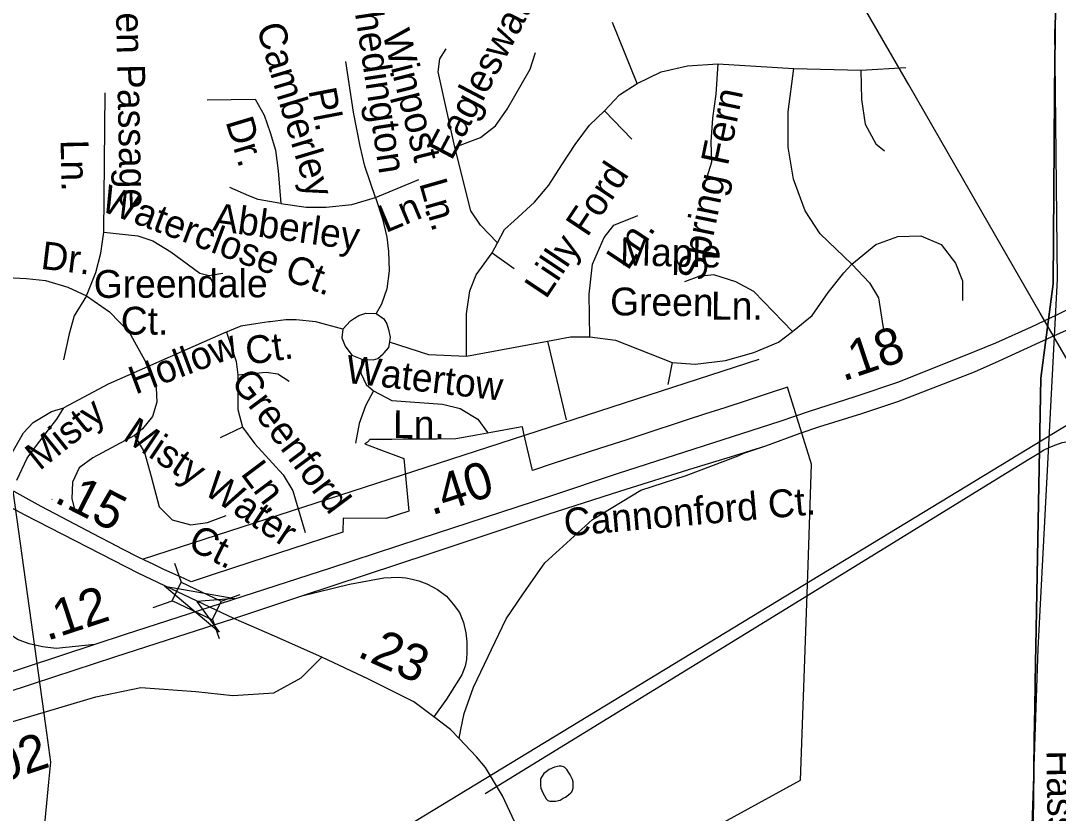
# Model space of a CAD drawing. Extents: x 2001466 to 2224147, y 644118 to 847247.
# Drawn here: x 2051818 to 2055357, y 717675 to 720379 of the extents above; entities that cross this region are included whole.
import ezdxf

# ---------------------------------------------------------------- set-up
doc = ezdxf.new("R2010")
doc.units = 0
for name, color, linetype in [('Exist Boundary Political City Limit New', 7, 'Continuous'), ('Exist Boundary Political City Limit Old', 7, 'Continuous'), ('Exist Hydrographic Misc Water Feature', 7, 'Continuous'), ('Exist Road Non-System Type 51', 7, 'Continuous'), ('Exist Road Non-System Type 51 Label', 7, 'Continuous'), ('Exist Road Primary Interstate Ramp 1 Lane Attributed', 7, 'Continuous'), ('Exist Road Primary US Divided Attributed', 7, 'Continuous'), ('Exist Road Primary US Mileage Hundredths English Label', 7, 'Continuous'), ('Exist Road Primary US Ramp 1 Lane  Attributed', 7, 'Continuous'), ('Exist Road Primary US Service Attributed', 7, 'Continuous'), ('Exist Road Secondary Mileage Hundredths English Label', 7, 'Continuous'), ('Exist Road Secondary Structure Standard Bridge Attributed CELL', 7, 'Continuous'), ('Exist Road Secondary Structure Standard Bridge CELL', 7, 'Continuous'), ('Exist Road Secondary Type 51 Attributed', 7, 'Continuous'), ('Exist Utilities Electrical Transmission Line', 7, 'Continuous'), ('Map Preparation Boundary City Limit Buffer Line', 7, 'Continuous')]:
    doc.layers.add(name, color=color, linetype=linetype)

msp = doc.modelspace()

# ---------------------------------------------------------------- linework, layer by layer
at = {"layer": 'Exist Boundary Political City Limit New'}
for points in [[(2055271.2, 717642.4), (2055272.6, 717731.7), (2055274, 717822.3), (2055275.6, 717927.9), (2055277.2, 718036.4), (2055279.6, 718191.4), (2055280.4, 718244.2), (2055297.4, 719159.8), (2055339.5, 719480.9), (2055343.5, 719955.7), (2055345, 720135), (2055347, 720328.5), (2055350.8, 720748.8)], [(2055350.8, 720748.8), (2055347, 720328.5), (2055345, 720135), (2055343.5, 719955.7), (2055339.5, 719480.9), (2055297.4, 719159.8), (2055280.4, 718244.2), (2055279.6, 718191.4), (2055277.2, 718036.4), (2055275.6, 717927.9), (2055274, 717822.3), (2055272.6, 717731.7), (2055271.2, 717642.4)], [(2054155.9, 717611.2), (2054478.2, 717787.6), (2054498.2, 718359.4), (2054503.9, 718521.5), (2054515.8, 718866.1), (2054434.1, 719128.6), (2054367.5, 719106.8), (2054292.5, 719082.4), (2054220.2, 719058.8), (2054151, 719036.2), (2054091.8, 719016.9), (2053933.1, 718965.2), (2053885.6, 718949.6), (2053791.8, 718919.1), (2053634.4, 718867.8), (2053564.1, 718844.8), (2053534.4, 718971.2), (2053529.1, 718993.9), (2053522.1, 718992.6), (2053422.6, 718974.4), (2053373, 718965.2), (2053302.4, 718952.2), (2053238.4, 718951.8), (2053160.1, 718951.1), (2053122.6, 718950.8), (2053083.6, 718950.4), (2053008.9, 718949.8), (2053007.6, 718948.2), (2053006.9, 718947.5), (2053005.6, 718946.1), (2053003.5, 718943.9), (2053002, 718942.6), (2053000.5, 718941.4), (2052998.9, 718940.1), (2052996.4, 718938.4), (2052994.6, 718937.4), (2052992.9, 718936.4), (2052991.9, 718935.9), (2053039.6, 718917.6), (2053124.4, 718885.2), (2053142, 718706.1), (2053065, 718681.2), (2052918, 718682.3), (2052917.2, 718633.8), (2052792, 718593), (2052602.6, 718531.2), (2052470.6, 718488.2), (2052399.1, 718464.9), (2052377.6, 718474.8), (2052304, 718508.4), (2052269.2, 718524.6), (2052256.6, 718530.6), (2052221.2, 718547.8), (2052164.6, 718576.6), (2052123.8, 718597.9)], [(2051790.8, 718775.1), (2051902.1, 717974.2), (2051918.9, 717848.9), (2051912.5, 717781.4), (2051876.6, 717399.8), (2051741.8, 717407.5)], [(2052123.8, 718597.9), (2052088.5, 718616.3), (2051935.4, 718696.4), (2051887.6, 718721.4), (2051795.4, 718772.6)]]:
    msp.add_lwpolyline(points, dxfattribs=at)
at = {"layer": 'Exist Boundary Political City Limit Old'}
for points in [[(2055343.9, 720349.8), (2055354, 719497)], [(2055354, 719497), (2055287.4, 718235.7)], [(2055287.4, 718235.7), (2055237.4, 716767.3)]]:
    msp.add_lwpolyline(points, dxfattribs=at)
at = {"layer": 'Exist Hydrographic Misc Water Feature'}
msp.add_lwpolyline([(2053676.8, 717730.5), (2053686.4, 717738.3), (2053694.8, 717744.4), (2053698.3, 717748.3), (2053700.6, 717754.4), (2053702.4, 717762.3), (2053702.4, 717772.4), (2053702.4, 717782.6), (2053700.2, 717790.1), (2053692.4, 717806.4), (2053680.5, 717824.4), (2053672.5, 717832.1), (2053662, 717836.1), (2053654.4, 717836.1), (2053638.4, 717832.4), (2053620.4, 717824.2), (2053610.1, 717816), (2053602.4, 717810.3), (2053596.4, 717802.2), (2053590.5, 717792.2), (2053590.5, 717782), (2053590.7, 717770.3), (2053592.5, 717760.3), (2053598.7, 717744.3), (2053604.6, 717734.1), (2053610.6, 717724.3), (2053616.5, 717718.1), (2053622.5, 717716.4), (2053630.7, 717716.4), (2053642.5, 717716.2), (2053658.3, 717720.3), (2053668.8, 717726.4), (2053676.8, 717730.5)], dxfattribs=at)
at = {"layer": 'Exist Road Non-System Type 51'}
for p, q in [((2053027.8, 719775.6), (2053175.9, 719837.4)), ((2051924.4, 718745.9), (2051924.9, 718746.5)), ((2053885.6, 718039.4), (2054386.8, 718347.8)), ((2053402.2, 717742.1), (2053885.6, 718039.4))]:
    msp.add_line(p, q, dxfattribs=at)
for points in [[(2053920.9, 720164.8), (2053836.4, 720373.2)], [(2053299, 719947.3), (2053241.7, 720204.1), (2053247.7, 720249.4), (2053268.8, 720282.6)], [(2053299, 719947.3), (2053386.6, 719980.5), (2053437.9, 720019.8), (2053477.1, 720077.2), (2053555.6, 720213.1), (2053573.7, 720270.5)], [(2053027.8, 719775.6), (2052991.4, 719882.7), (2052975.3, 719951.4), (2052953.1, 720066.5), (2052926.8, 720240.3)], [(2053920.9, 720164.8), (2054002.4, 720204.1), (2054093, 720225.2), (2054195.6, 720231.3)], [(2054195.6, 720231.3), (2054189.6, 720128.6), (2054177.5, 720047), (2054171.5, 719965.4), (2054174.5, 719896), (2054147.3, 719808.3)], [(2054195.6, 720231.3), (2054455.2, 720216.2)], [(2054653.3, 719548.5), (2054544.6, 719651.3), (2054493.3, 719729.8), (2054454, 719838.6), (2054435.9, 719947.3), (2054435.9, 720068.1), (2054455.2, 720216.2)], [(2054455.2, 720216.2), (2054683.5, 720210.1)], [(2054683.5, 720210.1), (2054837.4, 720219.2)], [(2054683.5, 720210.1), (2054686.5, 720110.4), (2054698.6, 720025.8), (2054734.8, 719959.4), (2054765, 719935.2)], [(2053809.2, 720071.2), (2053860.5, 720125.5), (2053920.9, 720164.8)], [(2052101.3, 719657.5), (2052106.2, 720132.7)], [(2052454.2, 720108.9), (2052617.8, 720111), (2052648.1, 720056.4), (2052668.3, 719997.8), (2052686.4, 719937.2), (2052696.5, 719866.5), (2052704.6, 719755.4)], [(2053443.9, 719620.7), (2053468.1, 719666.4), (2053501.3, 719696.6), (2053570.7, 719760), (2053619, 719817.4), (2053664.3, 719886.9), (2053709.6, 719956.4), (2053757.9, 720022.8), (2053809.2, 720071.2)], [(2053809.2, 720071.2), (2053902.8, 719974.5)], [(2053443.9, 719620.7), (2053386.6, 719681.2), (2053353.4, 719729.8), (2053299, 719947.3)], [(2052704.6, 719755.4), (2052627.9, 719769.5), (2052595.6, 719781.7), (2052530.9, 719810)], [(2052704.6, 719755.4), (2052791.5, 719743.3), (2052860.1, 719743.3), (2052947, 719751.4), (2053027.8, 719775.6)], [(2053027.8, 719775.6), (2053052, 719702.9), (2053066.2, 719640.3), (2053072.2, 719591.8), (2053074.2, 719525.1), (2053066.2, 719464.5), (2053048, 719412), (2053029.8, 719379.6)], [(2053759.7, 719300.8), (2053756.7, 719445.8), (2053768.8, 719548.5), (2053808, 719639.2), (2053841.2, 719681.5), (2053922.7, 719714.7)], [(2052042.2, 719440.9), (2052074.2, 719519.6), (2052091.4, 719586.1), (2052101.3, 719657.5)], [(2052101.3, 719657.5), (2052216.9, 719645.2), (2052268.6, 719628), (2052330.1, 719591), (2052428.5, 719517.2), (2052460.5, 719509.8), (2052507.2, 719517.2)], [(2054653.3, 719548.5), (2054734.8, 719615), (2054810.3, 719642.2), (2054888.8, 719645.2), (2054958.2, 719615), (2055006.5, 719551.6), (2055030.6, 719491.2), (2055030.6, 719424.7)], [(2053425.8, 719587.5), (2053443.9, 719620.7)], [(2053338.3, 719234.1), (2053338.3, 719379.1), (2053350.3, 719457.6), (2053371.5, 719512), (2053425.8, 719587.5)], [(2053425.8, 719587.5), (2053501.3, 719533.1)], [(2054451, 719319), (2054517.4, 719373.3), (2054571.8, 719451.9), (2054626.1, 719518.3), (2054653.3, 719548.5)], [(2054653.3, 719548.5), (2054713.7, 719485.1), (2054743.8, 719433.8), (2054762, 719315.9)], [(2051680.5, 719507.3), (2051838, 719499.9), (2051902, 719492.6), (2051978.2, 719470.4), (2052042.2, 719440.9)], [(2054451, 719319), (2054318.2, 719454.9), (2054257.8, 719488.1), (2054182.3, 719512.3), (2054131, 719506.3), (2054082.7, 719488.1)], [(2052042.2, 719440.9), (2052000.4, 719371.9), (2051983.2, 719310.4), (2051963.5, 719221.7)], [(2052042.2, 719440.9), (2052120.9, 719385.7), (2052187.4, 719316.8), (2052252.9, 719199.2)], [(2052956.2, 719363.9), (2052971.2, 719373.6), (2052995.5, 719381.7), (2053029.8, 719379.6)], [(2053029.8, 719379.6), (2053056.1, 719361.5), (2053066.2, 719345.3), (2053072.2, 719325.1), (2053078.3, 719298.8), (2053072.2, 719262.5)], [(2052668.8, 719351.3), (2052663.8, 719351.2), (2052619.4, 719345.1), (2052568.9, 719337), (2052510.3, 719312.8), (2052116.4, 719139.1), (2051964.9, 719058.2)], [(2052758, 719357.9), (2052721.8, 719357.9), (2052668.8, 719351.3)], [(2052916.7, 719327.1), (2052824.4, 719351.9), (2052758, 719357.9)], [(2052916.7, 719327.1), (2052943, 719355.4), (2052956.2, 719363.9)], [(2052520.1, 719316.8), (2052552.8, 719216), (2052558.8, 719170.6)], [(2052916.7, 719327.1), (2052912.7, 719296.8), (2052924.8, 719268.5), (2052947, 719238.2), (2052981.3, 719224.1), (2053019.7, 719222.1), (2053035.9, 719226.1), (2053054.1, 719242.6)], [(2054040.4, 719213.2), (2054118.9, 719207.2), (2054221.6, 719219.3), (2054318.2, 719246.5), (2054402.7, 719282.7), (2054451, 719319)], [(2053075.2, 719283.6), (2053208.4, 719240.1), (2053338.3, 719234.1)], [(2053338.3, 719234.1), (2053614.8, 719285.7)], [(2053614.8, 719285.7), (2053693.3, 719300.8), (2053759.7, 719300.8)], [(2053614.8, 719285.7), (2053678.2, 719016.9)], [(2053759.7, 719300.8), (2053847.2, 719288.8), (2054040.4, 719213.2)], [(2053054.1, 719242.6), (2053058.1, 719246.3), (2053072.2, 719262.5)], [(2052981.3, 719224.1), (2052978.4, 719176.7), (2052996.5, 719137.4), (2053020.7, 719116.3)], [(2054040.4, 719213.2), (2054025.4, 719137.7)], [(2052252.9, 719199.2), (2052279.9, 719126.9), (2052282.3, 719077.7), (2052267.6, 719028.5), (2052233.1, 718986.6), (2052206.1, 718964.4)], [(2052558.8, 719170.6), (2052655.4, 719179.7), (2052694.6, 719173.7), (2052733.9, 719149.5)], [(2052558.8, 719170.6), (2052558.8, 719052.8), (2052573.9, 718992.4)], [(2053020.7, 719116.3), (2052993.5, 719064.9), (2052972.4, 719004.5), (2052960.3, 718938)], [(2053020.7, 719116.3), (2053084.1, 719083), (2053256.1, 719070.9), (2053316.5, 719055.8), (2053376.9, 719019.6), (2053410.1, 718974.3)], [(2051746.4, 718833.4), (2051827.6, 718973.4), (2051859.9, 719007.7), (2051922.5, 719046.1), (2051964.9, 719058.2)], [(2051805, 718811.8), (2051839.7, 718886.5), (2051868, 718924.9), (2051912.4, 718983.5), (2051940.7, 719019.9), (2051964.9, 719058.2)], [(2052573.9, 718992.4), (2052498.4, 718956.2)], [(2052573.9, 718992.4), (2052616.1, 718935), (2052712.8, 718829.3), (2052746, 718774.9), (2052788.2, 718632.9)], [(2052206.1, 718964.4), (2052063.4, 718888.1), (2052016.6, 718853.6), (2051994.5, 718804.4), (2051992, 718747.8), (2052001.9, 718708.4)], [(2052206.1, 718964.4), (2052240.5, 718905.3), (2052262.7, 718824.1), (2052289.7, 718720.7), (2052334, 718676.4), (2052398, 718659.1), (2052454.6, 718666.5), (2052518.5, 718691.1)], [(2055285, 718900), (2055307.2, 718913.5), (2055329, 718923.5), (2055349, 718931.7), (2055371.1, 718939.6), (2055405, 718945.7)], [(2054386.8, 718347.8), (2055251.1, 718879.5), (2055285, 718900)]]:
    msp.add_lwpolyline(points, dxfattribs=at)
at = {"layer": 'Exist Road Primary Interstate Ramp 1 Lane Attributed'}
for points in [[(2053313.6, 717930.6), (2053319.2, 717960.9), (2053330.5, 718016), (2053362.4, 718104.8), (2053474, 718338.2), (2053532.4, 718423.5), (2053605.8, 718529.3), (2053768.4, 718677.7), (2053933.5, 718777.1), (2054087.5, 718827.7), (2054264.8, 718894.3), (2054284.7, 718903.5), (2054359.3, 718928.4)], [(2052776.7, 718417), (2052939.2, 718456.2), (2053056.4, 718478), (2053106.4, 718481), (2053131.5, 718478.4), (2053152.6, 718474.2), (2053176.3, 718467.5), (2053202.7, 718458.2), (2053240, 718438.4), (2053270.6, 718415.6), (2053293.6, 718388), (2053314.7, 718360.3), (2053328.5, 718325.7), (2053336.8, 718290.6), (2053340.2, 718260), (2053339.6, 718225.2), (2053338.2, 718199.7), (2053333.7, 718177.1), (2053322.4, 718147.7), (2053270.4, 718064.1), (2053227.3, 718003.8)]]:
    msp.add_lwpolyline(points, dxfattribs=at)
at = {"layer": 'Exist Road Primary US Divided Attributed'}
for points in [[(2055533.3, 719466.3), (2055351.4, 719373.9), (2055264.6, 719333.9), (2055142.7, 719278.4), (2055070, 719249.5), (2054812, 719146.1), (2054663.8, 719096), (2054507.6, 719045.6), (2054407.5, 719011.8), (2053855.9, 718834.6), (2053621.8, 718755.5), (2053179.4, 718611.8), (2052874.1, 718511.8), (2052462.5, 718377.7)], [(2054359.3, 718928.4), (2054477, 718971.3), (2054544.3, 718994.9), (2054687.2, 719039.2), (2054809.7, 719080.4), (2055072, 719181.6), (2055155.4, 719218.9), (2055322.1, 719294.9), (2055385.5, 719323.2)], [(2052776.7, 718417), (2053214.5, 718561.8), (2053616.7, 718695.4), (2053862, 718773.8), (2054115.7, 718853.9), (2054239.5, 718891.4), (2054359.3, 718928.4)], [(2052544.3, 718340), (2052776.7, 718417)], [(2052462.5, 718377.7), (2052174.3, 718285), (2052070.2, 718250.7)], [(2048214.8, 715912.7), (2048479.8, 716190.5), (2048697.7, 716395.3), (2048905, 716576.6), (2049059.6, 716710), (2049278.3, 716872.5), (2049517.5, 717043.6), (2049724.5, 717176.4), (2049913.5, 717291.3), (2050056.1, 717372.3), (2050236.9, 717473.3), (2050449.5, 717579.3), (2050672.3, 717684.8), (2050871.4, 717771.2), (2051086.4, 717854.8), (2051353.5, 717951), (2051861.1, 718117.3), (2052138.6, 718208.5), (2052354.1, 718278.7), (2052544.3, 718340)], [(2052070.2, 718250.7), (2051369.8, 718020.1), (2051287.1, 717993), (2050897.3, 717851.1)]]:
    msp.add_lwpolyline(points, dxfattribs=at)
at = {"layer": 'Exist Road Primary US Ramp 1 Lane  Attributed'}
msp.add_lwpolyline([(2052070.2, 718250.7), (2051938.8, 718237.3), (2051892.3, 718243), (2051846.9, 718253.2), (2051807.3, 718267.9), (2051752.8, 718304.2), (2051707.5, 718372.2), (2051693.9, 718408.4), (2051683.7, 718445.8), (2051680.3, 718479.8), (2051683.7, 718530.8), (2051725.9, 718647), (2051769.8, 718726.7)], dxfattribs=at)
at = {"layer": 'Exist Road Primary US Service Attributed'}
msp.add_lwpolyline([(2049015, 716494.6), (2049210.6, 716655.6), (2049658.8, 716987.2), (2050151.9, 717277.8), (2050491.2, 717453.1), (2051143.7, 717765.7), (2051579.3, 717925.2), (2052074, 718072.1), (2052227, 718103.7), (2052414.8, 718091), (2052541.1, 718076.8), (2052681.5, 718086.3), (2052774.6, 718136.8), (2052844.5, 718207.7)], dxfattribs=at)
at = {"layer": 'Exist Road Secondary Mileage Hundredths English Label'}
msp.add_line((2054335.7, 719222.7), (2052235.9, 718542.1), dxfattribs=at)
at = {"layer": 'Exist Road Secondary Structure Standard Bridge Attributed CELL'}
msp.add_lwpolyline([(2052494.9, 718292.9), (2052307.9, 718449.4), (2052548.1, 718407.4), (2052418.5, 718398)], close=True, dxfattribs=at)
at = {"layer": 'Exist Road Secondary Structure Standard Bridge CELL'}
for p, q in [((2052342, 718528.5), (2052365, 718463.5)), ((2052269.6, 718376.7), (2052334.6, 718399.8)), ((2052501.3, 718398.2), (2052566.3, 718421.2)), ((2052471.6, 718335.9), (2052494.7, 718270.9))]:
    msp.add_line(p, q, dxfattribs=at)
msp.add_lwpolyline([(2052365, 718463.5), (2052501.4, 718398.5), (2052471.1, 718334.8), (2052334.6, 718399.8)], close=True, dxfattribs=at)
at = {"layer": 'Exist Road Secondary Type 51 Attributed'}
for points in [[(2052462.5, 718377.7), (2052220.7, 718493.2), (2051830.4, 718692.9), (2051769.8, 718726.7)], [(2052544.3, 718340), (2052462.5, 718377.7)], [(2052844.5, 718207.7), (2052683.4, 718279.3), (2052544.3, 718340)], [(2053227.3, 718003.8), (2053159.3, 718055.5), (2053004.6, 718132.9), (2052844.5, 718207.7)], [(2053313.6, 717930.6), (2053283.9, 717960.8), (2053227.3, 718003.8)], [(2053635.8, 717362.3), (2053461.4, 717735), (2053403.4, 717831.5), (2053373.2, 717867.4), (2053313.6, 717930.6)]]:
    msp.add_lwpolyline(points, dxfattribs=at)
at = {"layer": 'Exist Utilities Electrical Transmission Line'}
for p, q in [((2054847.1, 720160.6), (2054653, 720497.6)), ((2055061.5, 719788.2), (2054847.1, 720160.6)), ((2055075.3, 719764.3), (2055061.5, 719788.2)), ((2055248, 719464.5), (2055075.3, 719764.3)), ((2055295.9, 719381.4), (2055248, 719464.5)), ((2055307.1, 719361.8), (2055295.9, 719381.4)), ((2055475.2, 719070.1), (2055307.1, 719361.8))]:
    msp.add_line(p, q, dxfattribs=at)
msp.add_lwpolyline([(2045593, 713048.8), (2058506.9, 720896.7), (2058556.5, 720926.9)], dxfattribs=at)
at = {"layer": 'Map Preparation Boundary City Limit Buffer Line'}
for points in [[(2055271.2, 717642.4), (2055272.6, 717731.7), (2055274, 717822.3), (2055275.6, 717927.9), (2055277.2, 718036.4), (2055279.6, 718191.4), (2055280.4, 718244.2), (2055297.4, 719159.8), (2055339.5, 719480.9), (2055343.5, 719955.7), (2055345, 720135), (2055347, 720328.5), (2055350.8, 720748.8)], [(2055350.8, 720748.8), (2055347, 720328.5), (2055345, 720135), (2055343.5, 719955.7), (2055339.5, 719480.9), (2055297.4, 719159.8), (2055280.4, 718244.2), (2055279.6, 718191.4), (2055277.2, 718036.4), (2055275.6, 717927.9), (2055274, 717822.3), (2055272.6, 717731.7), (2055271.2, 717642.4)], [(2054155.9, 717611.2), (2054478.2, 717787.6), (2054498.2, 718359.4), (2054503.9, 718521.5), (2054515.8, 718866.1), (2054434.1, 719128.6), (2054367.5, 719106.8), (2054292.5, 719082.4), (2054220.2, 719058.8), (2054151, 719036.2), (2054091.8, 719016.9), (2053933.1, 718965.2), (2053885.6, 718949.6), (2053791.8, 718919.1), (2053634.4, 718867.8), (2053564.1, 718844.8), (2053534.4, 718971.2), (2053529.1, 718993.9), (2053522.1, 718992.6), (2053422.6, 718974.4), (2053373, 718965.2), (2053302.4, 718952.2), (2053238.4, 718951.8), (2053160.1, 718951.1), (2053122.6, 718950.8), (2053083.6, 718950.4), (2053008.9, 718949.8), (2053007.6, 718948.2), (2053006.9, 718947.5), (2053005.6, 718946.1), (2053003.5, 718943.9), (2053002, 718942.6), (2053000.5, 718941.4), (2052998.9, 718940.1), (2052996.4, 718938.4), (2052994.6, 718937.4), (2052992.9, 718936.4), (2052991.9, 718935.9), (2053039.6, 718917.6), (2053124.4, 718885.2), (2053142, 718706.1), (2053065, 718681.2), (2052918, 718682.3), (2052917.2, 718633.8), (2052792, 718593), (2052602.6, 718531.2), (2052470.6, 718488.2), (2052399.1, 718464.9), (2052377.6, 718474.8), (2052304, 718508.4), (2052269.2, 718524.6), (2052256.6, 718530.6), (2052221.2, 718547.8), (2052164.6, 718576.6), (2052123.8, 718597.9)], [(2051790.8, 718775.1), (2051902.1, 717974.2), (2051918.9, 717848.9), (2051912.5, 717781.4), (2051876.6, 717399.8), (2051741.8, 717407.5)], [(2052123.8, 718597.9), (2052088.5, 718616.3), (2051935.4, 718696.4), (2051887.6, 718721.4), (2051795.4, 718772.6)]]:
    msp.add_lwpolyline(points, dxfattribs=at)

# ---------------------------------------------------------------- texts
at = {"layer": 'Exist Road Non-System Type 51 Label'}
for s, rotation, p in [('Eagleswatch Ct.', 62.2371, (2053287.6, 719898.9)), ('Green Passage', 271.1676, (2052138.7, 720618.3)), ('Chedington', 278.5941, (2052944.2, 720495.3)), ('Camberley', 286.696, (2052621.2, 720357.3)), ('Winpost', 284.0312, (2053050.9, 720336.5)), ('Pl.', 280.9201, (2052798.8, 720141.8)), ('Spring Fern', 78.3843, (2054149.1, 719487.2)), ('Dr.', 286.696, (2052516, 720034.9)), ('Ln.', 271.1676, (2051953.7, 719972.3)), ('Lilly Ford', 56.321, (2053609.5, 719426.4)), ('Ln.', 285.9402, (2053176.3, 719824.5)), ('Waterclose Ct.', 339.42, (2052085.2, 719732.5)), ('Ln.', 22.6638, (2053062.7, 719653.8)), ('Abberley', 352.0544, (2052470.3, 719664.1)), ('Ln.', 56.321, (2053888.7, 719523.6)), ('Dr.', 353.1096, (2051883.6, 719532.8)), ('Maple', 358.5871, (2053861.5, 719545)), ('Greendale', 0.2199, (2052067.1, 719433.1)), ('Green', 359.4429, (2053828, 719374)), ('Ln.', 359.7071, (2054172.2, 719359.5)), ('Ct.', 359.871, (2052159, 719308.1)), ('Ct.', 8.2116, (2052591.3, 719204.6)), ('Hollow', 20.6141, (2052208.7, 719103.2)), ('Watertow', 353.4055, (2052923.6, 719144.2)), ('Greenford', 306.8583, (2052531.2, 719146.5)), ('Misty', 38.7025, (2051882, 718841.7)), ('Misty Water', 326.2404, (2052161.5, 718952.3)), ('Ln.', 359.6227, (2053087.6, 718955.1)), ('Ln.', 306.8583, (2052565.5, 718833.5)), ('Cannonford Ct.', 5.037, (2053674.5, 718619.5)), ('Ct.', 332.8982, (2052382.7, 718580.1)), ('Hasselwood', 270.966, (2055316.9, 717889.3))]:
    msp.add_text(s, height=95, rotation=rotation, dxfattribs=at).set_placement(p)
at = {"layer": 'Exist Road Primary US Mileage Hundredths English Label'}
for s, rotation, p in [('.18', 18.6826, (2054622.5, 719148)), ('.40', 17.9967, (2053219.6, 718690.6)), ('.12', 18.2237, (2051907.5, 718262.9)), ('.02', 18.2237, (2051701.7, 717762.3))]:
    msp.add_text(s, height=125, rotation=rotation, dxfattribs=at).set_placement(p)
at = {"layer": 'Exist Road Secondary Mileage Hundredths English Label'}
for s, rotation, p in [('.15', 332.9011, (2051928, 718739.1)), ('.23', 335.684, (2052961.9, 718211.6))]:
    msp.add_text(s, height=125, rotation=rotation, dxfattribs=at).set_placement(p)

doc.saveas('drawing.dxf')
